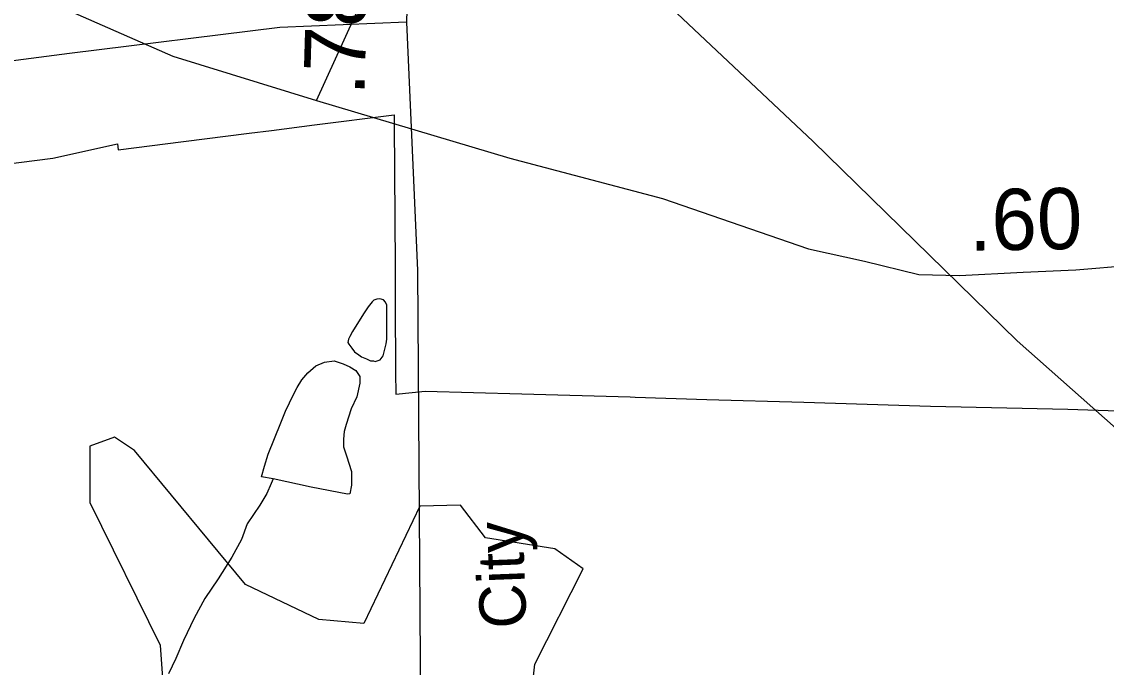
# Model space of a CAD drawing. Extents: x 2169602 to 2449496, y 721995 to 810662.
# Drawn here: x 2403047 to 2405265, y 763907 to 765226 of the extents above; entities that cross this region are included whole.
import ezdxf

# ---------------------------------------------------------------- set-up
doc = ezdxf.new("R2010")
doc.units = 0
doc.layers.add('Default', color=7, linetype='Continuous')

msp = doc.modelspace()

# ---------------------------------------------------------------- linework, layer by layer
at = {"layer": 'Default'}
for points in [[(2410998.9, 759007.9), (2409859, 760053.1), (2407211.5, 762601.4), (2405778.5, 763946.8), (2405684, 764042.1), (2405083.2, 764574.5), (2404665, 764982.2), (2402074.2, 767418.4), (2399573.8, 769793.5), (2395074.1, 774085.3)], [(2400851, 766726.3), (2400921.1, 766700.7), (2400958.8, 766681.9), (2401015.2, 766645.9), (2401054.6, 766616.9), (2401121.3, 766558.7), (2401235.9, 766447.5), (2401341.9, 766355.2), (2401535.2, 766153.3), (2401719.1, 765999.4), (2401982.5, 765790.7), (2402093.7, 765717.1), (2402170.7, 765667.5), (2402257.4, 765623.2), (2402313.5, 765598.7), (2402468.3, 765530.7), (2402696.6, 765434.9), (2402840.7, 765363.1), (2403133.7, 765253.6), (2403356.4, 765156.3), (2403649.6, 765065.5)], [(2403851.5, 765883.1), (2403833.9, 765225.6), (2403856.6, 764718.3), (2403862.6, 763822), (2403848.9, 763681.9), (2403852.3, 763534.6), (2403834.3, 763353.3), (2403797.6, 763215.8), (2403749.7, 762971.9), (2403647.9, 762515.2), (2403526.5, 762010.6), (2403451.2, 761695.8), (2403322.1, 761167.3), (2403261.3, 760926.1), (2403198.9, 760698.6), (2403156.1, 760534.4), (2403124.5, 760416.4), (2403104, 760277.9), (2403092, 760134.2), (2403089.4, 760021.3), (2403077.5, 759869), (2403062.9, 759786.9), (2403022, 759732.2)], [(2403649.6, 765065.5), (2403865.1, 765537.8)], [(2403649.6, 765065.5), (2404045.1, 764947.4), (2404357.5, 764865.3), (2404656.3, 764762.2), (2404770.6, 764737), (2404881.8, 764709.7), (2404965.2, 764707.9), (2405095, 764714.5), (2405203.1, 764719.5), (2405317, 764728.7), (2405419.3, 764739.5), (2405577.9, 764787.4), (2405672.1, 764840.1), (2405727, 764880.9), (2405760.3, 764908.3), (2405789.4, 764937.4), (2405938.3, 765087.1), (2406027.2, 765165.3), (2406087.1, 765208.5), (2406177.8, 765248.5)], [(2403833.9, 765225.6), (2403574.9, 765214.9), (2403144.7, 765161.4), (2402731.6, 765107.9)], [(2402976.5, 764930.4), (2403110.5, 764947.5), (2403242.7, 764976.8), (2403244.2, 764964.5), (2403378.2, 764981.6), (2403512.2, 764998.6), (2403557.7, 765004.4), (2403646, 765015.6), (2403808.7, 765036.1), (2403808.7, 765018), (2403810, 764823.9), (2403810.5, 764727.3), (2403811, 764651.2), (2403811.7, 764510.4), (2403812.5, 764465.2), (2403872.5, 764471.2), (2404069.7, 764466.2), (2404291.7, 764459.7), (2404301.7, 764459.4), (2404448, 764454.7), (2404646.7, 764448.9), (2404905.5, 764441.1), (2405186.7, 764434.4), (2405475.2, 764425.4)], [(2402976.5, 764930.4), (2403110.5, 764947.5), (2403242.7, 764976.8), (2403244.2, 764964.5), (2403378.2, 764981.6), (2403512.2, 764998.6), (2403557.7, 765004.4), (2403646, 765015.6), (2403808.7, 765036.1), (2403808.7, 765018), (2403810, 764823.9), (2403810.5, 764727.3), (2403811, 764651.2), (2403811.7, 764510.4), (2403812.5, 764465.2), (2403872.5, 764471.2), (2404069.7, 764466.2), (2404291.7, 764459.7), (2404301.7, 764459.4), (2404448, 764454.7), (2404646.7, 764448.9), (2404905.5, 764441.1), (2405186.7, 764434.4), (2405475.2, 764425.4)], [(2403793.7, 764601.7), (2403793.5, 764623.6), (2403793.7, 764639.8), (2403793.7, 764647.5), (2403791.2, 764653.6), (2403787.3, 764657.8), (2403779.6, 764659.8), (2403773.2, 764659.6), (2403767.3, 764657.6), (2403763.6, 764653.7), (2403755.6, 764643.6), (2403747.6, 764631.4), (2403735.7, 764613.3), (2403723.8, 764593.2), (2403717.8, 764583.1), (2403715.6, 764577.4), (2403713.7, 764571.2), (2403716, 764567.2), (2403721.9, 764559.4), (2403727.9, 764551.6), (2403736.3, 764545.5), (2403742, 764541.4), (2403751.9, 764537.4), (2403760.3, 764533.7), (2403766.2, 764533.7), (2403770.1, 764531.8), (2403776.1, 764533.8), (2403780.2, 764535.6), (2403786.1, 764543.6), (2403788, 764551.9), (2403792.3, 764567.9), (2403793.9, 764577.8), (2403793.9, 764587.9), (2403793.7, 764601.7)], [(2403561.6, 764292.4), (2403537.6, 764296.5), (2403543.3, 764318.3), (2403551.1, 764342.7), (2403576.8, 764406.5), (2403586.6, 764430.6), (2403602.6, 764464.7), (2403610.4, 764478.9), (2403620.2, 764494.9), (2403632.3, 764508.9), (2403648.3, 764523.1), (2403666.2, 764530.9), (2403686.3, 764533.2), (2403704.3, 764527.2), (2403718.2, 764521.4), (2403730.5, 764513.5), (2403738.3, 764501.4), (2403738.5, 764487.5), (2403732.6, 764459.6), (2403720.9, 764435.5), (2403710.9, 764403.3), (2403706.8, 764389.3), (2403705.1, 764373.4), (2403704.9, 764357.5), (2403711.3, 764339.2), (2403721.3, 764307.2), (2403721.7, 764279.6), (2403717.8, 764261.5), (2403713.5, 764261.3), (2403639.3, 764275), (2403561.6, 764292.4)], [(2403959.4, 763198.2), (2404108.5, 763296.8), (2404057.4, 763471.7), (2404072.6, 763697.8), (2404096.6, 763913.7), (2404195.4, 764108.6), (2404137.6, 764149.1), (2403995.5, 764171.7), (2403944.5, 764238.3), (2403861.6, 764236.7), (2403746.6, 763996.4), (2403654.5, 764004.8), (2403504.6, 764076.7), (2403277.4, 764350.3), (2403236.6, 764377.4), (2403186.6, 764358.8), (2403186.6, 764244), (2403330.5, 763952.4), (2403339.5, 763817.7), (2403381.6, 763751.2), (2403473.4, 763693.6), (2403507.5, 763469.8), (2403684.4, 763128.3), (2403959.4, 763198.2)], [(2403561.6, 764292.4), (2403557.3, 764282.5), (2403548.1, 764262.4), (2403533.7, 764238.2), (2403507.9, 764200.4), (2403496.2, 764168.1), (2403476.5, 764132.1), (2403448.8, 764088), (2403421.3, 764048), (2403399.4, 764007.9), (2403377.7, 763961.7), (2403361.9, 763925.5), (2403347.5, 763893.6)]]:
    msp.add_lwpolyline(points, dxfattribs=at)

# ---------------------------------------------------------------- texts
for s, height, rotation, p in [('.78', 125, 88.3559, (2403747.7, 765075.1)), ('.60', 125, 0.9779, (2404984.9, 764758.4)), ('City', 95, 92.2395, (2404079.8, 763988.1))]:
    msp.add_text(s, height=height, rotation=rotation, dxfattribs=at).set_placement(p)

doc.saveas('drawing.dxf')
